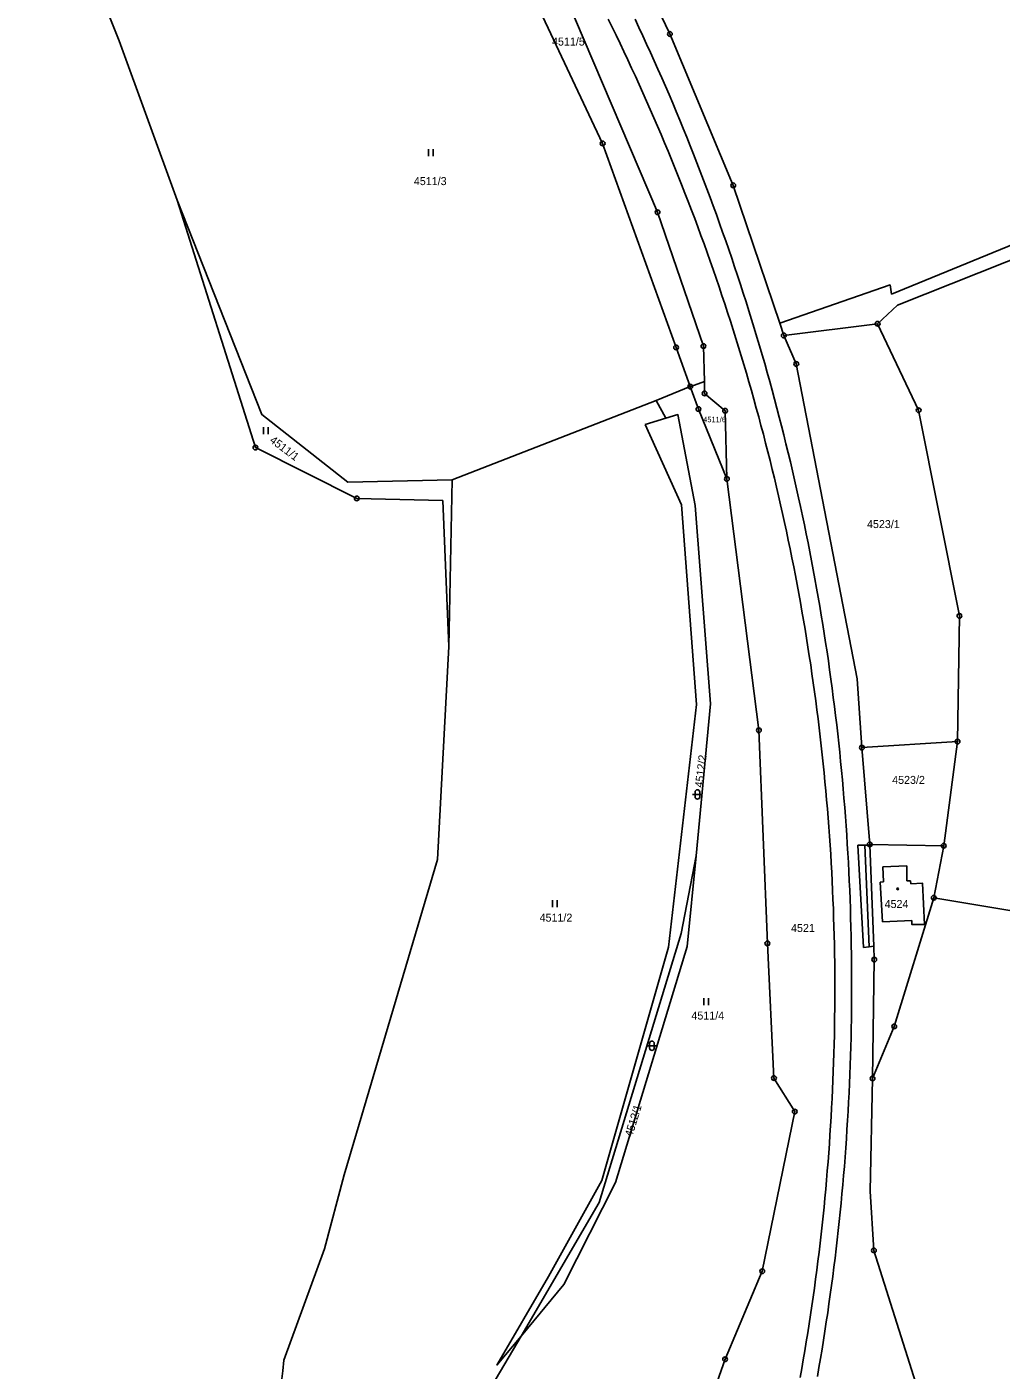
# Model space of a CAD drawing. Extents: x -733394 to -722299, y -1082822 to -1075049.
# Drawn here: x -726664.6 to -726457.7, y -1076654.3 to -1076369.1 of the extents above; entities that cross this region are included whole.
import ezdxf

# ---------------------------------------------------------------- set-up
doc = ezdxf.new("R2010")
doc.units = 0
for name, color, linetype in [('Hranice parcel', 7, 'Continuous'), ('Parcelní čísla', 7, 'Continuous'), ('Poz předměty', 7, 'Continuous'), ('Vnitřní kresba', 7, 'Continuous'), ('Značky bodu BP', 7, 'Continuous'), ('Značky budov', 7, 'Continuous'), ('Značky kultur', 7, 'Continuous')]:
    doc.layers.add(name, color=color, linetype=linetype)

msp = doc.modelspace()

# ---------------------------------------------------------------- linework, layer by layer
at = {"layer": 'Hranice parcel'}
for p, q in [((-726503.87, -1076434.62), (-726504.75, -1076432.02)), ((-726483.95, -1076432.14), (-726503.87, -1076434.62)), ((-726501.22, -1076440.67), (-726503.87, -1076434.62)), ((-726520.93, -1076436.86), (-726520.75, -1076444.39)), ((-726530.97, -1076448.41), (-726523.74, -1076445.47)), ((-726523.74, -1076445.47), (-726523.64, -1076445.43)), ((-726523.64, -1076445.43), (-726520.75, -1076444.39)), ((-726520.75, -1076444.39), (-726520.69, -1076446.93)), ((-726530.97, -1076448.41), (-726574.29, -1076465.3)), ((-726528.95, -1076452.21), (-726530.97, -1076448.41)), ((-726533.29, -1076453.51), (-726528.95, -1076452.21)), ((-726575, -1076500.7), (-726574.29, -1076465.3)), ((-726576.27, -1076469.65), (-726575, -1076500.7)), ((-726519.41, -1076512.87), (-726522.51, -1076545.1)), ((-726466.98, -1076520.86), (-726487.3, -1076522.15)), ((-726487.3, -1076522.15), (-726485.63, -1076542.69)), ((-726469.93, -1076542.97), (-726466.98, -1076520.86)), ((-726485.63, -1076542.69), (-726469.93, -1076542.97)), ((-726472.03, -1076554.02), (-726469.93, -1076542.97)), ((-726522.51, -1076545.1), (-726524.37, -1076564.39)), ((-726567.88, -1076661.01), (-726559.67, -1076647.1))]:
    msp.add_line(p, q, dxfattribs=at)
for points in [[(-726504.75, -1076432.02), (-726514.62, -1076402.73), (-726528.07, -1076370.59), (-726553.98, -1076316.66), (-726572.82, -1076279.76)], [(-726523.74, -1076445.47), (-726526.75, -1076437.16), (-726542.34, -1076393.84), (-726582.87, -1076307.86), (-726593.42, -1076288.49)], [(-726592.48, -1076288.04), (-726587.85, -1076293.5), (-726559.96, -1076345.31), (-726550.13, -1076362.67), (-726530.68, -1076408.43), (-726520.93, -1076436.86)], [(-726400.73, -1076306.23), (-726401.87, -1076318.46), (-726376.63, -1076371.36), (-726374.64, -1076379.95), (-726382.23, -1076389.84), (-726400.87, -1076395.13), (-726420.9, -1076405.29), (-726447.68, -1076412.15), (-726480.99, -1076425.81), (-726481.31, -1076423.89), (-726504.75, -1076432.02)], [(-726664.6, -1076322.75), (-726644.99, -1076372.02), (-726632.68, -1076405.87)], [(-726483.95, -1076432.14), (-726479.72, -1076428.2), (-726445.17, -1076414.47), (-726418.71, -1076408.33), (-726399.25, -1076398.37)], [(-726574.29, -1076465.3), (-726596.42, -1076465.74), (-726614.71, -1076451.41), (-726632.68, -1076405.87)], [(-726632.68, -1076405.87), (-726616.06, -1076458.41), (-726594.56, -1076469.21), (-726576.27, -1076469.65)], [(-726466.98, -1076520.86), (-726466.58, -1076494.18), (-726475.24, -1076450.49), (-726483.95, -1076432.14)], [(-726487.3, -1076522.15), (-726488.31, -1076507.54), (-726501.22, -1076440.67)], [(-726515.97, -1076465.09), (-726522, -1076450.26), (-726523.74, -1076445.47)], [(-726520.69, -1076446.93), (-726516.33, -1076450.61), (-726515.97, -1076465.09)], [(-726528.95, -1076452.21), (-726526.36, -1076451.43), (-726522.68, -1076470.69), (-726519.41, -1076512.87)], [(-726522.41, -1076512.99), (-726525.61, -1076470.55), (-726533.29, -1076453.51)], [(-726515.97, -1076465.09), (-726509.17, -1076518.47), (-726507.37, -1076563.71), (-726505.96, -1076592.32), (-726501.56, -1076599.43), (-726508.45, -1076633.34), (-726516.35, -1076652.04), (-726521.92, -1076667.89)], [(-726575, -1076500.7), (-726577.4, -1076545.87), (-726597.23, -1076612.89), (-726601.39, -1076628.61), (-726610.01, -1076652.24)], [(-726559.67, -1076647.1), (-726564.8, -1076653.27), (-726553.84, -1076634.43), (-726542.55, -1076614.09), (-726528.37, -1076564.55), (-726522.41, -1076512.99)], [(-726485.63, -1076542.69), (-726485.62, -1076542.89), (-726484.79, -1076564.33), (-726484.68, -1076567.17), (-726485.02, -1076592.4)], [(-726522.51, -1076545.1), (-726525.69, -1076561.61), (-726543.06, -1076618.76), (-726559.67, -1076647.1)], [(-726485.02, -1076592.4), (-726480.42, -1076581.34), (-726472.03, -1076554.02)], [(-726336.32, -1076579.36), (-726408.79, -1076564.61), (-726472.03, -1076554.02)], [(-726524.37, -1076564.39), (-726539.64, -1076614.49), (-726550.6, -1076636.19), (-726559.67, -1076647.1)], [(-726477.57, -1076678.24), (-726474.05, -1076662.68), (-726484.73, -1076628.93), (-726485.57, -1076616.32), (-726485.02, -1076592.4)], [(-726610.01, -1076652.24), (-726610.28, -1076654.52), (-726610.75, -1076658.45)]]:
    msp.add_lwpolyline(points, dxfattribs=at)
at = {"layer": 'Poz předměty'}
for points in [[(-726506.33, -1076463.05), (-726506.79, -1076461.19), (-726507.26, -1076459.32), (-726507.74, -1076457.45), (-726508.22, -1076455.59), (-726508.72, -1076453.73), (-726509.21, -1076451.87), (-726509.72, -1076450.02), (-726510.24, -1076448.16), (-726510.76, -1076446.31), (-726511.29, -1076444.46), (-726511.83, -1076442.61), (-726512.37, -1076440.77), (-726512.92, -1076438.92), (-726513.48, -1076437.08), (-726514.05, -1076435.24), (-726514.63, -1076433.41), (-726515.21, -1076431.57), (-726515.8, -1076429.74), (-726516.4, -1076427.91), (-726517.01, -1076426.09), (-726517.62, -1076424.26), (-726518.24, -1076422.44), (-726518.87, -1076420.62), (-726519.51, -1076418.81), (-726520.15, -1076416.99), (-726520.8, -1076415.18), (-726521.46, -1076413.37), (-726522.13, -1076411.57), (-726522.8, -1076409.77), (-726523.48, -1076407.97), (-726524.17, -1076406.17), (-726524.87, -1076404.37), (-726525.57, -1076402.58), (-726526.28, -1076400.8), (-726527, -1076399.01), (-726527.73, -1076397.23), (-726528.46, -1076395.45), (-726529.2, -1076393.67), (-726529.95, -1076391.9), (-726530.7, -1076390.13), (-726531.46, -1076388.36), (-726532.23, -1076386.6), (-726533.01, -1076384.84), (-726533.8, -1076383.08), (-726534.59, -1076381.32), (-726535.39, -1076379.57), (-726536.19, -1076377.83), (-726537.01, -1076376.08), (-726537.83, -1076374.34), (-726538.65, -1076372.6), (-726539.49, -1076370.87), (-726540.33, -1076369.14), (-726541.18, -1076367.41)], [(-726535.47, -1076367.41), (-726534.64, -1076369.18), (-726533.82, -1076370.96), (-726533, -1076372.74), (-726532.19, -1076374.52), (-726531.38, -1076376.3), (-726530.59, -1076378.09), (-726529.8, -1076379.88), (-726529.02, -1076381.68), (-726528.24, -1076383.47), (-726527.47, -1076385.27), (-726526.71, -1076387.08), (-726525.96, -1076388.88), (-726525.22, -1076390.69), (-726524.48, -1076392.51), (-726523.75, -1076394.32), (-726523.03, -1076396.14), (-726522.31, -1076397.96), (-726521.6, -1076399.79), (-726520.9, -1076401.62), (-726520.21, -1076403.45), (-726519.52, -1076405.28), (-726518.85, -1076407.11), (-726518.18, -1076408.95), (-726517.51, -1076410.8), (-726516.86, -1076412.64), (-726516.21, -1076414.49), (-726515.57, -1076416.34), (-726514.94, -1076418.19), (-726514.31, -1076420.04), (-726513.69, -1076421.9), (-726513.08, -1076423.76), (-726512.48, -1076425.62), (-726511.88, -1076427.49), (-726511.3, -1076429.35), (-726510.72, -1076431.22), (-726510.15, -1076433.09), (-726509.58, -1076434.97), (-726509.02, -1076436.84), (-726508.47, -1076438.72), (-726507.93, -1076440.6), (-726507.4, -1076442.49), (-726506.87, -1076444.37), (-726506.35, -1076446.26), (-726505.84, -1076448.15), (-726505.34, -1076450.04), (-726504.85, -1076451.93), (-726504.36, -1076453.83), (-726503.88, -1076455.73), (-726503.41, -1076457.62), (-726502.94, -1076459.53), (-726502.48, -1076461.43), (-726502.04, -1076463.33), (-726501.59, -1076465.24), (-726501.16, -1076467.15), (-726500.73, -1076469.06), (-726500.32, -1076470.97), (-726499.91, -1076472.89), (-726499.51, -1076474.8), (-726499.11, -1076476.72), (-726498.72, -1076478.64), (-726498.35, -1076480.56), (-726497.97, -1076482.48), (-726497.61, -1076484.4), (-726497.26, -1076486.33), (-726496.91, -1076488.25), (-726496.57, -1076490.18), (-726496.24, -1076492.11), (-726495.92, -1076494.04), (-726495.6, -1076495.97), (-726495.29, -1076497.9), (-726494.99, -1076499.84), (-726494.7, -1076501.77), (-726494.41, -1076503.71), (-726494.14, -1076505.65), (-726493.87, -1076507.59), (-726493.61, -1076509.53), (-726493.36, -1076511.47), (-726493.11, -1076513.41), (-726492.88, -1076515.35), (-726492.65, -1076517.3), (-726492.43, -1076519.24), (-726492.21, -1076521.19), (-726492.01, -1076523.13), (-726491.81, -1076525.08), (-726491.62, -1076527.03)], [(-726500.07, -1076654.02), (-726499.74, -1076652.13), (-726499.42, -1076650.23), (-726499.1, -1076648.33), (-726498.8, -1076646.43), (-726498.5, -1076644.53), (-726498.21, -1076642.63), (-726497.93, -1076640.72), (-726497.65, -1076638.82), (-726497.39, -1076636.91), (-726497.13, -1076635.01), (-726496.88, -1076633.1), (-726496.63, -1076631.19), (-726496.4, -1076629.28), (-726496.17, -1076627.37), (-726495.95, -1076625.46), (-726495.74, -1076623.54), (-726495.54, -1076621.63), (-726495.34, -1076619.72), (-726495.16, -1076617.8), (-726494.98, -1076615.88), (-726494.81, -1076613.97), (-726494.64, -1076612.05), (-726494.48, -1076610.13), (-726494.34, -1076608.21), (-726494.2, -1076606.29), (-726494.07, -1076604.37), (-726493.94, -1076602.45), (-726493.83, -1076600.53), (-726493.72, -1076598.61), (-726493.62, -1076596.69), (-726493.53, -1076594.77), (-726493.44, -1076592.84), (-726493.36, -1076590.92), (-726493.3, -1076589), (-726493.24, -1076587.07), (-726493.18, -1076585.15), (-726493.14, -1076583.23), (-726493.1, -1076581.3), (-726493.08, -1076579.38), (-726493.05, -1076577.46), (-726493.04, -1076575.53), (-726493.04, -1076573.61), (-726493.04, -1076571.68), (-726493.05, -1076569.76), (-726493.07, -1076567.83), (-726493.1, -1076565.91), (-726493.13, -1076563.98), (-726493.18, -1076562.06), (-726493.23, -1076560.14), (-726493.29, -1076558.21), (-726493.35, -1076556.29), (-726493.43, -1076554.37), (-726493.51, -1076552.44), (-726493.6, -1076550.52), (-726493.7, -1076548.6), (-726493.81, -1076546.68), (-726493.92, -1076544.76), (-726494.05, -1076542.84), (-726494.18, -1076540.92), (-726494.32, -1076539), (-726494.46, -1076537.08), (-726494.62, -1076535.16), (-726494.78, -1076533.24), (-726494.95, -1076531.33), (-726495.13, -1076529.41), (-726495.31, -1076527.5), (-726495.51, -1076525.58), (-726495.71, -1076523.67), (-726495.92, -1076521.75), (-726496.14, -1076519.84), (-726496.36, -1076517.93), (-726496.6, -1076516.02), (-726496.84, -1076514.11), (-726497.09, -1076512.2), (-726497.35, -1076510.3), (-726497.61, -1076508.39), (-726497.89, -1076506.49), (-726498.17, -1076504.58), (-726498.46, -1076502.68), (-726498.75, -1076500.78), (-726499.06, -1076498.88), (-726499.37, -1076496.98), (-726499.69, -1076495.08), (-726500.02, -1076493.18), (-726500.35, -1076491.29), (-726500.7, -1076489.4), (-726501.05, -1076487.5), (-726501.41, -1076485.61), (-726501.78, -1076483.72), (-726502.15, -1076481.84), (-726502.54, -1076479.95), (-726502.93, -1076478.07), (-726503.33, -1076476.18), (-726503.73, -1076474.3), (-726504.15, -1076472.42), (-726504.57, -1076470.55), (-726505, -1076468.67), (-726505.44, -1076466.8), (-726505.88, -1076464.92), (-726506.33, -1076463.05)], [(-726491.62, -1076527.03), (-726491.44, -1076528.98), (-726491.27, -1076530.93), (-726491.1, -1076532.88), (-726490.94, -1076534.83), (-726490.79, -1076536.78), (-726490.65, -1076538.73), (-726490.52, -1076540.68), (-726490.39, -1076542.64), (-726490.28, -1076544.59), (-726490.17, -1076546.54), (-726490.06, -1076548.5), (-726489.97, -1076550.45), (-726489.89, -1076552.41), (-726489.81, -1076554.36), (-726489.74, -1076556.32), (-726489.68, -1076558.28), (-726489.62, -1076560.23), (-726489.58, -1076562.19), (-726489.54, -1076564.15), (-726489.51, -1076566.1), (-726489.49, -1076568.06), (-726489.47, -1076570.02), (-726489.47, -1076571.97), (-726489.47, -1076573.93), (-726489.48, -1076575.89), (-726489.5, -1076577.84), (-726489.52, -1076579.8), (-726489.56, -1076581.76), (-726489.6, -1076583.72), (-726489.65, -1076585.67), (-726489.71, -1076587.63), (-726489.77, -1076589.58), (-726489.85, -1076591.54), (-726489.93, -1076593.5), (-726490.02, -1076595.45), (-726490.12, -1076597.41), (-726490.22, -1076599.36), (-726490.34, -1076601.31), (-726490.46, -1076603.27), (-726490.59, -1076605.22), (-726490.72, -1076607.17), (-726490.87, -1076609.12), (-726491.02, -1076611.08), (-726491.19, -1076613.03), (-726491.35, -1076614.98), (-726491.53, -1076616.93), (-726491.72, -1076618.87), (-726491.91, -1076620.82), (-726492.11, -1076622.77), (-726492.32, -1076624.71), (-726492.54, -1076626.66), (-726492.76, -1076628.6), (-726493, -1076630.55), (-726493.24, -1076632.49), (-726493.49, -1076634.43), (-726493.74, -1076636.37), (-726494.01, -1076638.31), (-726494.28, -1076640.25), (-726494.56, -1076642.19), (-726494.85, -1076644.12), (-726495.15, -1076646.06), (-726495.45, -1076647.99), (-726495.76, -1076649.92), (-726496.08, -1076651.85), (-726496.41, -1076653.78), (-726496.75, -1076655.71)], [(-726500.41, -1076655.92), (-726500.07, -1076654.02)]]:
    msp.add_lwpolyline(points, dxfattribs=at)
at = {"layer": 'Vnitřní kresba'}
for p, q in [((-726486.96, -1076564.61), (-726488.14, -1076542.85)), ((-726488.14, -1076542.85), (-726486.65, -1076542.88)), ((-726486.65, -1076542.88), (-726485.62, -1076542.89)), ((-726486.65, -1076542.88), (-726485.75, -1076564.45)), ((-726477.78, -1076547.22), (-726482.88, -1076547.48)), ((-726482.88, -1076547.48), (-726482.74, -1076550.68)), ((-726477.73, -1076550.42), (-726477.78, -1076547.22)), ((-726482.74, -1076550.68), (-726483.45, -1076550.72)), ((-726483.45, -1076550.72), (-726482.94, -1076559.16)), ((-726476.94, -1076550.4), (-726477.73, -1076550.42)), ((-726476.88, -1076551.05), (-726476.94, -1076550.4)), ((-726482.94, -1076559.16), (-726476.7, -1076558.84)), ((-726485.75, -1076564.45), (-726486.96, -1076564.61)), ((-726484.79, -1076564.33), (-726485.75, -1076564.45))]:
    msp.add_line(p, q, dxfattribs=at)
msp.add_lwpolyline([(-726476.7, -1076558.84), (-726476.67, -1076559.72), (-726474.03, -1076559.69), (-726474.44, -1076550.92), (-726476.88, -1076551.05)], dxfattribs=at)
at = {"layer": 'Značky bodu BP'}
for centre, radius in [((-726528.07, -1076370.59), 0.5), ((-726528.07, -1076370.59), 0.0303), ((-726542.34, -1076393.84), 0.5), ((-726542.34, -1076393.84), 0.0303), ((-726514.62, -1076402.73), 0.5), ((-726514.62, -1076402.73), 0.0303), ((-726530.68, -1076408.43), 0.5), ((-726530.68, -1076408.43), 0.0303), ((-726483.95, -1076432.14), 0.5), ((-726503.87, -1076434.62), 0.5), ((-726503.87, -1076434.62), 0.0303), ((-726483.95, -1076432.14), 0.0303), ((-726526.75, -1076437.16), 0.5), ((-726526.75, -1076437.16), 0.0303), ((-726520.93, -1076436.86), 0.5), ((-726520.93, -1076436.86), 0.0303), ((-726501.22, -1076440.67), 0.5), ((-726501.22, -1076440.67), 0.0303), ((-726523.74, -1076445.47), 0.5), ((-726523.74, -1076445.47), 0.0303), ((-726520.69, -1076446.93), 0.5), ((-726520.69, -1076446.93), 0.0303), ((-726522, -1076450.26), 0.5), ((-726522, -1076450.26), 0.0303), ((-726516.33, -1076450.61), 0.5), ((-726516.33, -1076450.61), 0.0303), ((-726475.24, -1076450.49), 0.5), ((-726475.24, -1076450.49), 0.0303), ((-726616.06, -1076458.41), 0.5), ((-726616.06, -1076458.41), 0.0303), ((-726515.97, -1076465.09), 0.5), ((-726515.97, -1076465.09), 0.0303), ((-726594.56, -1076469.21), 0.5), ((-726594.56, -1076469.21), 0.0303), ((-726466.58, -1076494.18), 0.5), ((-726466.58, -1076494.18), 0.0303), ((-726509.17, -1076518.47), 0.5), ((-726509.17, -1076518.47), 0.0303), ((-726466.98, -1076520.86), 0.5), ((-726487.3, -1076522.15), 0.5), ((-726487.3, -1076522.15), 0.0303), ((-726466.98, -1076520.86), 0.0303), ((-726485.63, -1076542.69), 0.5), ((-726485.63, -1076542.69), 0.0303), ((-726469.93, -1076542.97), 0.5), ((-726469.93, -1076542.97), 0.0303), ((-726472.03, -1076554.02), 0.5), ((-726472.03, -1076554.02), 0.0303), ((-726507.37, -1076563.71), 0.5), ((-726507.37, -1076563.71), 0.0303), ((-726484.68, -1076567.17), 0.5), ((-726484.68, -1076567.17), 0.0303), ((-726480.42, -1076581.34), 0.5), ((-726480.42, -1076581.34), 0.0303), ((-726505.96, -1076592.32), 0.5), ((-726505.96, -1076592.32), 0.0303), ((-726485.02, -1076592.4), 0.5), ((-726485.02, -1076592.4), 0.0303), ((-726501.56, -1076599.43), 0.5), ((-726501.56, -1076599.43), 0.0303), ((-726484.73, -1076628.93), 0.5), ((-726484.73, -1076628.93), 0.0303), ((-726508.45, -1076633.34), 0.5), ((-726508.45, -1076633.34), 0.0303), ((-726516.35, -1076652.04), 0.5), ((-726516.35, -1076652.04), 0.0303)]:
    msp.add_circle(centre, radius, dxfattribs=at)
at = {"layer": 'Značky budov'}
msp.add_circle((-726479.7, -1076552.14), 0.175, dxfattribs=at)
at = {"layer": 'Značky kultur'}
for p, q in [((-726579.31, -1076396.54), (-726579.31, -1076395.04)), ((-726578.31, -1076396.54), (-726578.31, -1076395.04)), ((-726614.38, -1076455.57), (-726614.38, -1076454.07)), ((-726613.38, -1076455.57), (-726613.38, -1076454.07)), ((-726522.73, -1076531.58), (-726522.73, -1076532.58)), ((-726521.73, -1076532.58), (-726521.73, -1076531.58)), ((-726523.23, -1076532.08), (-726521.23, -1076532.08)), ((-726553.01, -1076556.05), (-726553.01, -1076554.55)), ((-726552.01, -1076556.05), (-726552.01, -1076554.55)), ((-726520.84, -1076576.84), (-726520.84, -1076575.34)), ((-726519.84, -1076576.84), (-726519.84, -1076575.34)), ((-726532.88, -1076585.45), (-726530.88, -1076585.45)), ((-726532.38, -1076584.95), (-726532.38, -1076585.95)), ((-726531.38, -1076585.95), (-726531.38, -1076584.95))]:
    msp.add_line(p, q, dxfattribs=at)
for centre, start, end in [((-726522.23, -1076531.58), 0, 180), ((-726522.23, -1076532.58), 180, 359.9879), ((-726531.88, -1076584.95), 0, 180), ((-726531.88, -1076585.95), 180, 359.9879)]:
    msp.add_arc(centre, 0.5, start, end, dxfattribs=at)

# ---------------------------------------------------------------- texts
at = {"layer": 'Parcelní čísla'}
for s, height, p in [('4511/5', 1.7, (-726553.09, -1076373.05)), ('4511/3', 1.7, (-726582.43, -1076402.68)), ('4511/6', 1.139, (-726520.98, -1076453.03)), ('4523/1', 1.7, (-726486.21, -1076475.52)), ('4523/2', 1.7, (-726480.87, -1076529.85)), ('4524', 1.7, (-726482.47, -1076556.2)), ('4511/2', 1.7, (-726555.73, -1076559.1)), ('4521', 1.7, (-726502.34, -1076561.3)), ('4511/4', 1.7, (-726523.49, -1076579.89))]:
    msp.add_text(s, height=height, dxfattribs=at).set_placement(p)
for s, rotation, p in [('4511/1', 323, (-726613.18, -1076457.16)), ('4512/2', 83, (-726521.1, -1076530.7)), ('4512/1', 73, (-726536.06, -1076604.92))]:
    msp.add_text(s, height=1.7, rotation=rotation, dxfattribs=at).set_placement(p)

doc.saveas('drawing.dxf')
